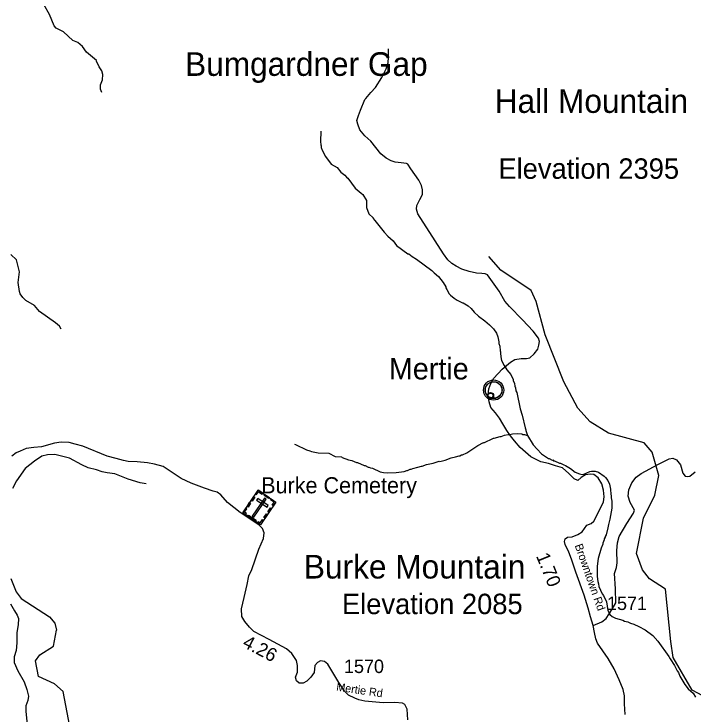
# Model space of a CAD drawing. Extents: x 1248224 to 1454986, y 825081 to 985870.
# Drawn here: x 1335721 to 1342047, y 934014 to 940528 of the extents above; entities that cross this region are included whole.
import ezdxf

# ---------------------------------------------------------------- set-up
doc = ezdxf.new("R2010")
doc.units = 0
for name, color, linetype in [('Exist Civil Demographics Community CELL', 7, 'Continuous'), ('Exist Civil Demographics Community Label', 7, 'Continuous'), ('Exist Cultural Cemetery CELL', 7, 'Continuous'), ('Exist Cultural Cemetery Label', 7, 'Continuous'), ('Exist Geographical Mountain Summit Elevation Number Label', 7, 'Continuous'), ('Exist Geographical Mountain Summit Label', 7, 'Continuous'), ('Exist Hydrographic Creek Single Shore', 7, 'Continuous'), ('Exist Hydrographic Misc Water Feature', 7, 'Continuous'), ('Exist Road Non-System Type 51', 7, 'Continuous'), ('Exist Road Secondary Mileage Hundredths English Label', 7, 'Continuous'), ('Exist Road Secondary Type 41 Attributed', 7, 'Continuous'), ('Exist Road Secondary Type 51 Attributed', 7, 'Continuous'), ('Exist Road Secondary Type 51 Label', 7, 'Continuous'), ('Exist Road Secondary Type 51 Number Label', 7, 'Continuous')]:
    doc.layers.add(name, color=color, linetype=linetype)

msp = doc.modelspace()

# ---------------------------------------------------------------- linework, layer by layer
at = {"layer": 'Exist Civil Demographics Community CELL'}
for points in [[(1340105.5, 937041.2), (1340106.5, 937046.8), (1340108.3, 937053.4), (1340111.2, 937060.6), (1340114.1, 937066.3), (1340117.5, 937072.1), (1340121.2, 937077.2), (1340125.2, 937081.6), (1340129.8, 937086.2), (1340135.3, 937090.8), (1340140.7, 937094.4), (1340145.6, 937097.3), (1340150.7, 937099.7), (1340156.1, 937102), (1340161.8, 937103.9), (1340166.1, 937105), (1340170.9, 937105.7), (1340175.1, 937106.5), (1340181.4, 937106.7), (1340185.9, 937106.6), (1340191.5, 937106.4), (1340196.4, 937105.6), (1340201.3, 937104.6), (1340206.4, 937103.2), (1340211.5, 937101.3), (1340218.2, 937098.4), (1340224.4, 937094.9), (1340229.5, 937091.3), (1340234.7, 937087.3), (1340238, 937084.2), (1340242.1, 937079.8), (1340246, 937075.1), (1340249, 937070.5), (1340252.2, 937065.5), (1340254.6, 937060.3), (1340256.7, 937055.3), (1340258.2, 937050.3), (1340259.5, 937045.7), (1340260.6, 937039.7), (1340261.2, 937035), (1340261.5, 937029), (1340261.3, 937023.2), (1340260.7, 937017.5), (1340259.8, 937012), (1340258.1, 937005.9), (1340256.3, 937000), (1340254, 936995), (1340250.8, 936989), (1340247.5, 936983.6), (1340244.1, 936978.9), (1340239.9, 936974.2), (1340234.6, 936969.2), (1340229.5, 936965.1), (1340224.5, 936961.7), (1340220.2, 936959.2), (1340213.4, 936955.9), (1340206.2, 936953.2), (1340200.3, 936951.7), (1340193.7, 936950.4), (1340189.3, 936950), (1340184.8, 936949.7), (1340179.2, 936949.7), (1340174.9, 936950.1), (1340169.3, 936950.9), (1340163.4, 936952.2), (1340158.8, 936953.5), (1340153.6, 936955.4), (1340149, 936957.3), (1340145.1, 936959.6), (1340138.3, 936963.6), (1340132.7, 936967.9), (1340127.8, 936972.4), (1340123.3, 936977.3), (1340120.2, 936981.2), (1340117.2, 936985.4), (1340113.1, 936992.5), (1340111.4, 936996), (1340109.6, 937000.1), (1340107.1, 937008.3), (1340105.5, 937015.3), (1340104.8, 937020.5), (1340104.5, 937026.8), (1340104.4, 937031.5), (1340105, 937037.9)], [(1340131, 936981), (1340131.3, 936982.7), (1340131.9, 936984.7), (1340132.8, 936986.9), (1340133.7, 936988.7), (1340134.7, 936990.4), (1340135.8, 936992), (1340137, 936993.3), (1340138.4, 936994.7), (1340140.1, 936996.1), (1340141.8, 936997.2), (1340143.3, 936998.1), (1340144.8, 936998.9), (1340146.5, 936999.6), (1340148.2, 937000.1), (1340149.5, 937000.5), (1340151, 937000.7), (1340152.2, 937000.9), (1340154.2, 937001), (1340155.5, 937001), (1340157.3, 937000.9), (1340158.8, 937000.7), (1340160.2, 937000.4), (1340161.8, 936999.9), (1340163.4, 936999.3), (1340165.4, 936998.5), (1340167.3, 936997.4), (1340168.8, 936996.3), (1340170.4, 936995.1), (1340171.4, 936994.1), (1340172.7, 936992.8), (1340173.8, 936991.4), (1340174.8, 936990), (1340175.7, 936988.4), (1340176.5, 936986.9), (1340177.1, 936985.3), (1340177.6, 936983.8), (1340178, 936982.4), (1340178.3, 936980.6), (1340178.5, 936979.1), (1340178.6, 936977.3), (1340178.5, 936975.5), (1340178.3, 936973.8), (1340178.1, 936972.1), (1340177.6, 936970.3), (1340177, 936968.5), (1340176.3, 936966.9), (1340175.3, 936965.1), (1340174.3, 936963.5), (1340173.3, 936962), (1340172, 936960.6), (1340170.4, 936959.1), (1340168.8, 936957.8), (1340167.3, 936956.8), (1340166, 936956), (1340163.9, 936955), (1340161.7, 936954.2), (1340159.9, 936953.8), (1340157.9, 936953.4), (1340156.6, 936953.2), (1340155.2, 936953.1), (1340153.5, 936953.1), (1340152.2, 936953.3), (1340150.5, 936953.5), (1340148.7, 936953.9), (1340147.3, 936954.3), (1340145.7, 936954.9), (1340144.3, 936955.5), (1340143.1, 936956.1), (1340141, 936957.4), (1340139.3, 936958.7), (1340137.8, 936960.1), (1340136.5, 936961.5), (1340135.5, 936962.7), (1340134.6, 936964), (1340133.3, 936966.2), (1340132.8, 936967.3), (1340132.3, 936968.5), (1340131.5, 936971), (1340131, 936973.1), (1340130.8, 936974.7), (1340130.7, 936976.6), (1340130.7, 936978.1), (1340130.9, 936980)]]:
    msp.add_lwpolyline(points, close=True, dxfattribs=at)
for centre, radius in [((1340183.1, 937028.8), 94.3), ((1340182.9, 937029.1), 76.7), ((1340154.7, 936977.3), 28.8), ((1340154.6, 936977.3), 23.4)]:
    msp.add_circle(centre, radius, dxfattribs=at)
at = {"layer": 'Exist Cultural Cemetery CELL'}
for points in [[(1337992.6, 936098.4), (1338157.4, 935986.8), (1338014.7, 935776), (1337849.8, 935887.6)], [(1337968.3, 936062.5), (1337977.7, 936056.2), (1337995.7, 936082.8), (1338029.3, 936060.1), (1338035.5, 936069.3), (1337992.6, 936098.4)], [(1338053.9, 936056.9), (1338096.8, 936027.8), (1338090.4, 936018.4), (1338047.5, 936047.4)], [(1337889, 935945.5), (1337913.3, 935981.4), (1337922.7, 935975), (1337898.4, 935939.1)], [(1337926.7, 936001.2), (1337951, 936037), (1337960.4, 936030.6), (1337936.1, 935994.8)], [(1338066.4, 936013), (1338050.9, 936023.5), (1337937.3, 935855.6), (1337952.7, 935845.1)], [(1337988.2, 936019.2), (1337977.7, 936003.7), (1338075.2, 935937.7), (1338085.7, 935953.2)], [(1338133.2, 935950.8), (1338123.8, 935957.2), (1338141.8, 935983.9), (1338108.2, 936006.6), (1338114.5, 936015.8), (1338157.4, 935986.7)], [(1337877.2, 935869.1), (1337883.7, 935878.6), (1337865.4, 935890.9), (1337888.1, 935924.4), (1337878.9, 935930.6), (1337849.8, 935887.6)], [(1338082.7, 935896.7), (1338107, 935932.6), (1338116.5, 935926.2), (1338092.2, 935890.4)], [(1337903.8, 935864.9), (1337974.1, 935817.3), (1337967.7, 935807.8), (1337897.4, 935855.4)], [(1338045.8, 935842.2), (1338070, 935878), (1338079.5, 935871.6), (1338055.2, 935835.8)], [(1337987.2, 935794.5), (1337993.7, 935804), (1338011.9, 935791.7), (1338034.5, 935825.2), (1338043.8, 935818.9), (1338014.7, 935776)]]:
    msp.add_lwpolyline(points, close=True, dxfattribs=at)
at = {"layer": 'Exist Hydrographic Creek Single Shore'}
for points in [[(1341783.2, 935177), (1341631.8, 935270.7), (1341566.8, 935354.2), (1341511.9, 935506.2), (1341576.9, 935836.6), (1341681.9, 936051.1), (1341719.8, 936234.2), (1341657.9, 936452.1), (1341584.9, 936538.9), (1341252.8, 936627.7), (1341079.8, 936733), (1340965.8, 936860), (1340837.8, 937105.4), (1340663.8, 937542.3), (1340579.8, 937852.7), (1340531.8, 937955.4), (1340251.8, 938144.7), (1340137.8, 938271.9)], [(1345662.3, 933646.5), (1345057.3, 933435.4), (1344613.2, 933362.3), (1344440.3, 933441.2), (1344309.3, 933575.2), (1344230.2, 933754.1), (1343863.2, 934135.7), (1343767.2, 934314.9), (1343612.2, 934485.4), (1343225.1, 934726.2), (1343017.2, 934704.2), (1342713.1, 934562.6), (1342416.2, 934302.6), (1342196.2, 934182.2), (1342130.2, 934183.7), (1342030.2, 934234.8), (1341854.2, 934540.5), (1341833.3, 934687.7), (1341783.2, 935177)], [(1336254, 933832.1), (1336180, 934224.3), (1336097.9, 934294.9), (1335949.9, 934363.4), (1335920, 934508.5), (1335962.9, 934563.5), (1336089.9, 934646.3), (1336117.9, 934793.4)]]:
    msp.add_lwpolyline(points, dxfattribs=at)
at = {"layer": 'Exist Hydrographic Misc Water Feature'}
for points in [[(1336536.9, 939797), (1336525.6, 939829.2), (1336526.5, 939869.4), (1336543.6, 939916.6), (1336546.8, 939965), (1336539.6, 940000.5), (1336512.5, 940037.1), (1336487.6, 940090.2), (1336489.8, 940094.2), (1336395.6, 940172.4), (1336358.8, 940224.9), (1336315.6, 940262.6), (1336269.9, 940283.2), (1336181.7, 940361.4), (1336114.6, 940397.1), (1336095.1, 940417.2), (1336051.4, 940522.4), (1335997.6, 940616.2), (1335950.4, 940653.3), (1335846.9, 940763.7), (1335808.3, 940826.8), (1335784.9, 940856.9), (1335766.5, 940921.3), (1335700.1, 941083.5)], [(1338575.2, 939437.8), (1338573.1, 939341.9), (1338576.4, 939309.8), (1338580.2, 939301.8), (1338579.9, 939285.8), (1338587.4, 939261.6), (1338618.1, 939203), (1338672.6, 939131.7), (1338727.8, 939098.5), (1338762.9, 939057.4), (1338798.2, 939028.9), (1338813.9, 939010.5), (1338827.7, 939000.3), (1338895.6, 938908.7), (1338950.6, 938859.5), (1338966.4, 938849.1), (1339001.1, 938792.3), (1338999, 938785.1), (1338999.7, 938728.5), (1339022.5, 938668), (1339061.6, 938631.1), (1339061.5, 938625), (1339079.1, 938606.7), (1339164.7, 938496.8), (1339199.9, 938460), (1339249, 938416.9), (1339280, 938374.2), (1339386.4, 938297.9), (1339394.3, 938295.6), (1339425.8, 938271), (1339465.3, 938246.1), (1339607.1, 938142.9), (1339630.5, 938118.3), (1339671.1, 938084.8), (1339713.3, 938029.7), (1339739.6, 937987.9), (1339739.5, 937979.9), (1339747.1, 937963.8), (1339770.3, 937925.3), (1339782, 937913), (1339815.9, 937884.7)], [(1336159.4, 937594.3), (1336144, 937622.5), (1336106.7, 937655.3), (1335957.1, 937760.9), (1335912.3, 937816), (1335831.3, 937863.5), (1335803.9, 937888.6), (1335778.7, 937925.3), (1335771.2, 937945.1), (1335761.1, 938029.9), (1335771.5, 938129), (1335744.1, 938241.9), (1335693.2, 938291.5)], [(1339815.9, 937884.7), (1339845, 937865.6), (1339892.5, 937840.6), (1339900.5, 937840.4), (1339947.9, 937813.3), (1339973.3, 937788.7), (1340002.6, 937754.1), (1340041.8, 937717.3), (1340102.8, 937671.8), (1340146, 937634.9), (1340181.2, 937598.1), (1340210.3, 937557.5), (1340221.6, 937525.2), (1340232.6, 937477), (1340232.2, 937461), (1340239.7, 937436.8), (1340242.7, 937392.8), (1340246.5, 937384.7), (1340246, 937360.7), (1340249.8, 937352.6), (1340249.5, 937336.7), (1340256.8, 937304.5), (1340279.8, 937256), (1340306.9, 937215.4), (1340342, 937174.6), (1340364.9, 937126.1), (1340364.7, 937118.1), (1340376.1, 937089.8), (1340379.6, 937065.8), (1340387.3, 937049.6), (1340390.7, 937021.5), (1340398.3, 937005.3), (1340431, 936852.7), (1340449.7, 936796.3), (1340475.2, 936675.7), (1340482.8, 936659.5), (1340482.6, 936651.5), (1340498.3, 936606.7)], [(1338331.9, 936523.8), (1338339.9, 936523.6), (1338442.8, 936473.3), (1338474.6, 936464.6), (1338490.4, 936456.3), (1338550, 936443), (1338650, 936440.7), (1338709.4, 936411.4), (1338769.2, 936406.1), (1338775.5, 936400.8), (1338832.7, 936378.6), (1338864.6, 936371.9), (1338908.2, 936354.9), (1338916.2, 936354.7), (1338979.5, 936325.3), (1338987.5, 936325.2), (1339015.3, 936312.5), (1339023.3, 936312.3), (1339039.1, 936303.9), (1339057.3, 936302), (1339128.8, 936266.6), (1339160.2, 936261.4), (1339191.7, 936258.4), (1339277.6, 936261), (1339350.4, 936271), (1339374.5, 936280.5), (1339382.5, 936280.3), (1339406.8, 936291.7), (1339414.8, 936291.5), (1339430.9, 936299.2), (1339479.2, 936310.1), (1339511.4, 936321.4), (1339519.4, 936321.2), (1339559.8, 936336.2), (1339620, 936346.9), (1339676.4, 936365.7), (1339682.7, 936364.5), (1339732.7, 936376.4), (1339789.2, 936399.1), (1339829.3, 936406.3), (1339861.5, 936417.5), (1339869.5, 936417.3), (1339885.7, 936424.9), (1339893.7, 936424.8), (1339934.1, 936443.9), (1340037.6, 936513.5), (1340088.2, 936540.4), (1340092.1, 936538.9), (1340181.1, 936582.3), (1340187.5, 936581.2), (1340245.4, 936596.9), (1340253.4, 936596.6), (1340285.7, 936607.9), (1340317.8, 936615.2), (1340333.8, 936614.9), (1340358, 936622.3), (1340406, 936623.2), (1340445.9, 936620.3), (1340453.8, 936616.1), (1340469.8, 936615.8), (1340498.3, 936606.7)], [(1340498.3, 936606.7), (1340551.8, 936520), (1340588.9, 936477.2), (1340630, 936436.3), (1340692.9, 936390.9), (1340700.9, 936390.7), (1340728.6, 936376), (1340734.7, 936378), (1340740.5, 936369.8), (1340748.5, 936369.6), (1340796.1, 936348.5), (1340804.1, 936348.3), (1340835.6, 936331.6), (1340851.5, 936327.3), (1340898.9, 936298.2), (1340942.3, 936265.3), (1340981.8, 936248.4), (1341005.7, 936243.9), (1341021.8, 936247.4), (1341078.3, 936270.2), (1341094.4, 936273.9), (1341126.4, 936273.2), (1341158.2, 936264.5), (1341211.4, 936227.2), (1341223.1, 936214.9), (1341244.5, 936186.5), (1341259.8, 936154.1), (1341270.8, 936106), (1341273.7, 936057.9), (1341277.5, 936049.8), (1341277, 936025.8), (1341284.3, 935993.7), (1341283, 935929.7), (1341264.7, 935826.2), (1341251.7, 935778.4), (1341247, 935746.5), (1341229.6, 935682.9), (1341221.2, 935667.1), (1341221, 935659.1), (1341212.7, 935643.4), (1341212.5, 935635.4), (1341199.8, 935603.6), (1341199.7, 935595.6), (1341182.8, 935556), (1341156.8, 935460.6), (1341147.2, 935388.8), (1341145.2, 935294.9), (1341152, 935246.8), (1341159.6, 935224.5), (1341163.1, 935200.6), (1341193.6, 935131.9), (1341205.3, 935115.6), (1341232, 935059), (1341239.7, 935016.9), (1341246.3, 934978.7), (1341257.7, 934954.4), (1341265.4, 934940.2), (1341285, 934921.8), (1341316.7, 934905.1), (1341384.3, 934887.6), (1341400.2, 934879.2), (1341431.9, 934870.5), (1341455.6, 934858), (1341487.4, 934849.3), (1341535, 934828.2), (1341594.3, 934796.9), (1341665.2, 934743.3), (1341710.1, 934692.3), (1341812.9, 934550), (1341824.5, 934527.8), (1341867.1, 934464.8), (1341890, 934416.3), (1341901.7, 934400), (1341917, 934367.7), (1341963.2, 934288.7), (1341994.4, 934248), (1342039.5, 934209), (1342060.7, 934170.6)], [(1336949.4, 936155.4), (1336893.5, 936164.7), (1336782.3, 936198.9), (1336659.4, 936248.2), (1336587.6, 936257.8), (1336541.8, 936268.6), (1336488.2, 936287.8), (1336410.5, 936305.7), (1336351.2, 936333.2), (1336236.6, 936396.2), (1336101.1, 936429.3), (1336033, 936426.6), (1335980.7, 936412), (1335911.6, 936365.8), (1335824, 936297.8), (1335745.3, 936183.6), (1335707.5, 936113.8)], [(1335692, 935276.1), (1335741.2, 935150.4), (1335787.8, 935089.5), (1336052.6, 934917.2), (1336101.6, 934858.9), (1336117.9, 934793.4)]]:
    msp.add_lwpolyline(points, dxfattribs=at)
at = {"layer": 'Exist Road Non-System Type 51'}
for points in [[(1338993.3, 939742.8), (1339041.1, 939798.2), (1339085.7, 939844.5), (1339144.5, 939937.3), (1339183.7, 940019.3), (1339201.5, 940072.8), (1339205.1, 940126.3), (1339205.1, 940204.8)], [(1341110.4, 934836.3), (1341188.4, 934873.3), (1341231.2, 934902.7), (1341284.7, 934991), (1341319.4, 935049.9), (1341316.7, 935178.3), (1341308.7, 935320.1), (1341327.4, 935378.9), (1341332.8, 935421.7), (1341330.1, 935536.7), (1341335.4, 935606.3), (1341351.5, 935665.2), (1341423.7, 935788.2), (1341485.1, 935881.8), (1341493.2, 935911.3), (1341453.1, 935980.8), (1341434.3, 936042.3), (1341439.7, 936099.9), (1341469.1, 936164.1), (1341509.2, 936217.6), (1341557.3, 936252.3), (1341709.7, 936335.3), (1341816.6, 936388.8), (1341851.3, 936394.1), (1341883.4, 936378.1), (1341920.8, 936332.6), (1341944.9, 936255), (1341963.6, 936228.3), (1341987.7, 936225.6), (1342009, 936228.3), (1342057.2, 936268.4)]]:
    msp.add_lwpolyline(points, dxfattribs=at)
at = {"layer": 'Exist Road Secondary Type 41 Attributed'}
for points in [[(1340124.8, 938102.5), (1340103.9, 938110.9), (1340074.5, 938113), (1340024.1, 938117.2), (1339954.8, 938131.9), (1339887.7, 938155), (1339835.2, 938182.4), (1339795.3, 938207.6), (1339757.6, 938241.2), (1339717.7, 938295.8), (1339640, 938417.6), (1339479.3, 938668.4), (1339466.7, 938712.5), (1339468.8, 938746.1), (1339496.1, 938800.7), (1339521.3, 938849), (1339521.3, 938893.2), (1339512.9, 938931), (1339487.7, 938981.4), (1339414.3, 939086.4), (1339385.1, 939129.6), (1339372.5, 939138), (1339324.3, 939144.3), (1339267.6, 939150.6), (1339229.8, 939161.1), (1339183.7, 939186.3), (1339135.4, 939228.3), (1339040.9, 939343.8), (1338986.4, 939394.2), (1338938.1, 939450.9), (1338919.2, 939503.5), (1338910.9, 939538.3), (1338925.6, 939584.6), (1338944.5, 939632.9), (1338984.3, 939731.6), (1338993.3, 939742.8)], [(1341408, 934009.9), (1341401.7, 934108.6), (1341401.7, 934184.2), (1341389.1, 934243), (1341351.3, 934333.4), (1341305.2, 934434.2), (1341248.5, 934530.8), (1341150.3, 934672.4), (1341135.6, 934712.4), (1341123, 934771.2), (1341110.4, 934836.3), (1341085.2, 934918.2), (1341062.1, 934998), (1341026.4, 935119.9), (1340949, 935332.5), (1340909.1, 935454.4), (1340881.8, 935519.5), (1340848.3, 935593), (1340842, 935618.2), (1340848.3, 935643.4), (1340871.4, 935660.2), (1340915.4, 935662.3), (1340967.9, 935685.4), (1341005.7, 935710.6), (1341051.8, 935771.6), (1341091.7, 935788.4), (1341116.9, 935807.3), (1341144.2, 935861.9), (1341205.1, 935990), (1341210.9, 936034.7), (1341206.7, 936097.8), (1341189.9, 936156.6), (1341156.3, 936213.3), (1341114.3, 936242.7), (1341080.8, 936246.9), (1341036.7, 936240.6), (1340996.8, 936215.4), (1340965.3, 936188.1), (1340933.9, 936202.8), (1340881.4, 936253.2), (1340822.6, 936303.6), (1340759.7, 936324.6), (1340692.5, 936345.6), (1340621.1, 936360.3), (1340579.2, 936381.3), (1340528.8, 936408.6), (1340430.1, 936494.8), (1340378.6, 936554.9), (1340340.9, 936603.2), (1340307.3, 936653.7), (1340269.5, 936714.6), (1340238, 936767.1), (1340200.2, 936817.5), (1340156.4, 936867.3), (1340141.7, 936917.7), (1340131.2, 936980.7), (1340139.6, 937039.5), (1340156.4, 937089.9), (1340185.8, 937140.4), (1340261.3, 937222.3), (1340341.1, 937287.4), (1340380.9, 937312.6), (1340439.7, 937323.1), (1340490.1, 937321), (1340519, 937328.2), (1340561, 937366), (1340594.6, 937408), (1340605.1, 937447.9), (1340611.4, 937481.5), (1340600.9, 937510.9), (1340552.6, 937578.1), (1340451.9, 937681.1), (1340330.2, 937805), (1340286.1, 937857.5), (1340235.7, 937949.9), (1340124.8, 938102.5)]]:
    msp.add_lwpolyline(points, dxfattribs=at)
at = {"layer": 'Exist Road Secondary Type 51 Attributed'}
for points in [[(1337934.4, 935359.6), (1337999.5, 935547), (1338041.9, 935646.2), (1338048, 935698.9), (1338033.9, 935739.3), (1337997.4, 935773.8), (1337824.1, 935888.1), (1337708.8, 935983.3), (1337646.1, 936054.2), (1337611.7, 936078.5), (1337575.3, 936088.6), (1337494.3, 936114.9), (1337370.9, 936163.5), (1337275.9, 936206), (1337109.1, 936317.5), (1337026.8, 936339), (1336962.4, 936351.6), (1336865.8, 936362.3), (1336783.6, 936364.1), (1336738.8, 936373), (1336672.7, 936391), (1336588.6, 936412.4), (1336362.5, 936507.2), (1336289.2, 936525.1), (1336233.8, 936539.5), (1336160.4, 936544.8), (1336097.8, 936535.9), (1335976.2, 936500.1), (1335906.4, 936492.9), (1335833.1, 936484), (1335777.6, 936460.7), (1335740.1, 936444.6), (1335702.5, 936412.4)], [(1339384.4, 933960.7), (1339380.4, 934057.9), (1339356.1, 934102.5), (1339335.9, 934114.6), (1339263, 934120.7), (1339155.8, 934118.7), (1338983.9, 934134.9), (1338929.2, 934145), (1338890.8, 934161.2), (1338834.2, 934189.5), (1338795.7, 934228), (1338741.8, 934308.3), (1338640.6, 934476.4), (1338608.3, 934502.7), (1338571.9, 934508.8), (1338543.5, 934492.6), (1338521.3, 934466.3), (1338513.2, 934401.5), (1338482.9, 934356.9), (1338444.4, 934320.5), (1338412, 934300.2), (1338373.6, 934302.3), (1338349.3, 934322.5), (1338341.2, 934356.9), (1338357.4, 934403.5), (1338359.4, 934466.3), (1338349.3, 934512.8), (1338306.8, 934577.6), (1338256.6, 934621.4), (1338094.8, 934706.5), (1337953.1, 934781.4), (1337910.7, 934821.9), (1337868.2, 934874.5), (1337841.9, 934921.1), (1337838.8, 934993), (1337862.1, 935099.3), (1337890.4, 935217.7), (1337904.6, 935300.7), (1337934.4, 935359.6)], [(1335689.8, 935039.2), (1335727.4, 934974.7), (1335750.6, 934933.5), (1335763.2, 934901.3), (1335759.6, 934844), (1335748.8, 934772.4), (1335748.8, 934675.7), (1335739.9, 934605.9), (1335722, 934545), (1335722, 934493.1), (1335757.7, 934415.4), (1335814.9, 934313.3), (1335841.8, 934243.5), (1335856.1, 934179.1), (1335848.9, 934139.7), (1335832.8, 934091.3), (1335831, 934041.2), (1335850.6, 933852.5)]]:
    msp.add_lwpolyline(points, dxfattribs=at)

# ---------------------------------------------------------------- texts
at = {"layer": 'Exist Civil Demographics Community Label'}
msp.add_text('Mertie', height=200, dxfattribs=at).set_placement((1339208.7, 937127.4))
at = {"layer": 'Exist Cultural Cemetery Label'}
msp.add_text('Burke Cemetery', height=150, dxfattribs=at).set_placement((1338020.9, 936067.7))
at = {"layer": 'Exist Geographical Mountain Summit Elevation Number Label'}
for s, p in [('Elevation 2395', (1340227.6, 938994.8)), ('Elevation 2085', (1338772.4, 934943.4))]:
    msp.add_text(s, height=190, dxfattribs=at).set_placement(p)
at = {"layer": 'Exist Geographical Mountain Summit Label'}
for s, p in [('Bumgardner Gap', (1337312.8, 939952.6)), ('Hall Mountain', (1340193.9, 939608.2)), ('Burke Mountain', (1338418, 935274.9))]:
    msp.add_text(s, height=220, dxfattribs=at).set_placement(p)
at = {"layer": 'Exist Road Secondary Mileage Hundredths English Label'}
for s, rotation, p in [('1.70', 292.16219, (1340575.8, 935485.3)), ('4.26', 332.28004, (1337838.3, 934644.3))]:
    msp.add_text(s, height=125, rotation=rotation, dxfattribs=at).set_placement(p)
at = {"layer": 'Exist Road Secondary Type 51 Label'}
for s, rotation, p in [('Browntown Rd', 289.44341, (1340936.3, 935582.7)), ('Mertie Rd', 351.64131, (1338715.8, 934232.2))]:
    msp.add_text(s, height=75, rotation=rotation, dxfattribs=at).set_placement(p)
at = {"layer": 'Exist Road Secondary Type 51 Number Label'}
for s, p in [('1571', (1341238.1, 934981.7)), ('1570', (1338791.2, 934395.2))]:
    msp.add_text(s, height=125, dxfattribs=at).set_placement(p)

doc.saveas('drawing.dxf')
